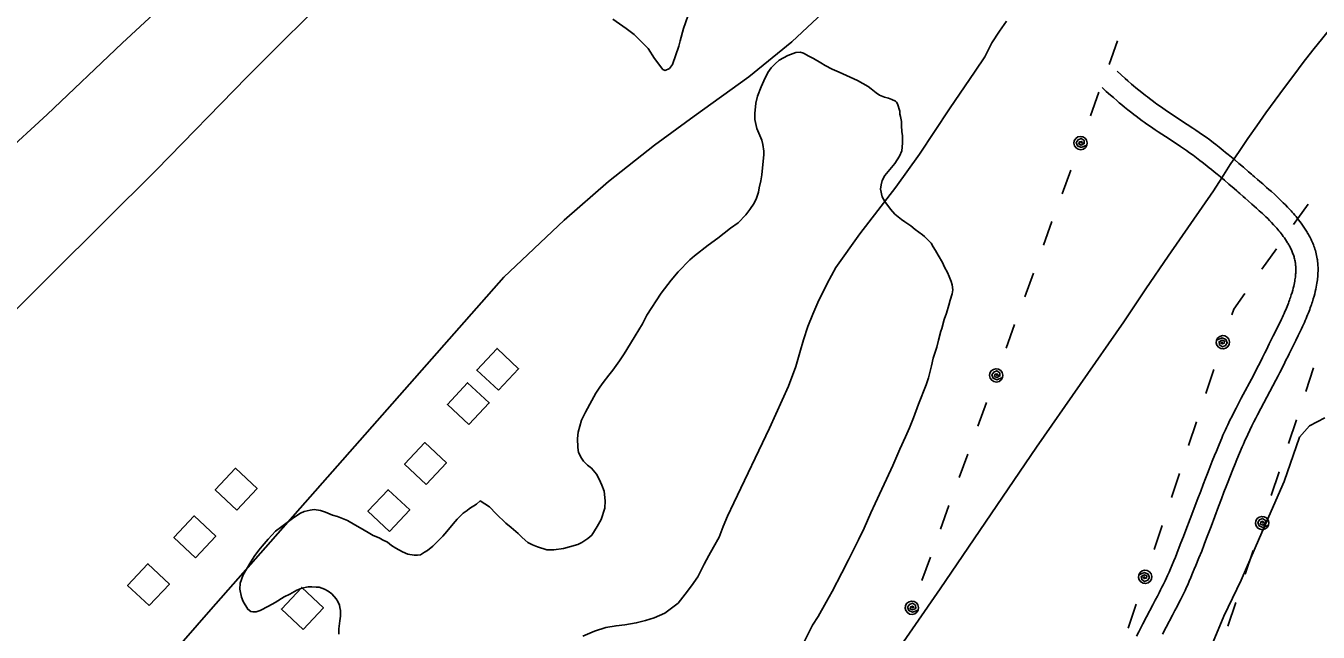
# Model space of a CAD drawing. Extents: x 3535183 to 3573198, y 534952 to 560562.
# Drawn here: x 3557675 to 3559421, y 554400 to 555219 of the extents above; entities that cross this region are included whole.
import ezdxf

# ---------------------------------------------------------------- set-up
doc = ezdxf.new("R2010")
doc.units = 0
for name, color, linetype in [('V-BLDG-OTLN', 7, 'Continuous'), ('V-DTCH-CNTR', 7, 'Continuous'), ('V-RAIL-TRAK', 7, 'Continuous'), ('V-ROAD-CNTR', 7, 'Continuous'), ('V-SITE-VEGE', 7, 'Continuous'), ('V-TOPO-SHOR', 7, 'Continuous'), ('V-UTIL-LINE', 7, 'Continuous')]:
    doc.layers.add(name, color=color, linetype=linetype)

msp = doc.modelspace()

# ---------------------------------------------------------------- linework, layer by layer
at = {"layer": 'V-BLDG-OTLN'}
for points in [[(3558313.3, 554726.8), (3558340.7, 554756), (3558311.5, 554783.4), (3558284.1, 554754.2)], [(3558273.6, 554680.5), (3558300.9, 554709.7), (3558271.8, 554737), (3558244.4, 554707.8)], [(3558215.8, 554599.7), (3558243.1, 554628.9), (3558214, 554656.2), (3558186.6, 554627.1)], [(3557959.9, 554565), (3557987.3, 554594.2), (3557958.1, 554621.6), (3557930.7, 554592.4)], [(3558166.1, 554536), (3558193.5, 554565.2), (3558164.3, 554592.5), (3558137, 554563.4)], [(3557904, 554500.5), (3557931.3, 554529.7), (3557902.1, 554557), (3557874.8, 554527.8)], [(3557841.4, 554435.9), (3557868.7, 554465.1), (3557839.6, 554492.4), (3557812.2, 554463.2)], [(3558049.4, 554403.8), (3558076.8, 554433), (3558047.6, 554460.4), (3558020.2, 554431.2)]]:
    msp.add_lwpolyline(points, close=True, dxfattribs=at)
at = {"layer": 'V-DTCH-CNTR'}
for points in [[(3556679.2, 554145.5), (3556797.6, 554254.7), (3556915.1, 554366.7), (3557016.3, 554461.6), (3557124.5, 554559.1), (3557256.9, 554684.4), (3557372.5, 554790.5), (3557482.7, 554893.2), (3557581.5, 554987.6), (3557703.4, 555099.6), (3557805, 555195.6), (3557938.5, 555320.1)], [(3555986.3, 553140.9), (3555987.6, 553142.7), (3556007.8, 553167.6), (3556041.7, 553209.3), (3556132, 553303), (3556225.4, 553397), (3556333.2, 553505.9), (3556433.3, 553605.8), (3556550, 553722.9), (3556677.7, 553849.3), (3556791.4, 553964), (3556875.8, 554051.8), (3556968.4, 554145.8), (3557082.9, 554262.5), (3557215, 554385.4), (3557325.5, 554497.4), (3557493.7, 554666.3), (3557606.2, 554781.4), (3557708.5, 554882.9), (3557851.4, 555024.5), (3557973.2, 555149.8), (3558100.1, 555276.2)]]:
    msp.add_lwpolyline(points, dxfattribs=at)
at = {"layer": 'V-RAIL-TRAK'}
for points in [[(3559454.2, 555235.6), (3559440.7, 555219.3), (3559427.3, 555202.8), (3559414.1, 555186.3), (3559401.1, 555169.6), (3559388.2, 555152.8), (3559375.5, 555135.8), (3559362.9, 555118.8), (3559350.5, 555101.6), (3559338.3, 555084.3), (3559326.2, 555066.9), (3559314.3, 555049.4), (3559302.5, 555031.8), (3559291, 555014), (3559279.6, 554996.2), (3559249, 554952.1), (3559218.6, 554908), (3559188.4, 554863.8), (3559158.4, 554819.4)], [(3559158.4, 554819.4), (3559040.5, 554650.2), (3558910.4, 554458.7), (3558764.8, 554248.5), (3558669.1, 554106.7)]]:
    msp.add_lwpolyline(points, dxfattribs=at)
at = {"layer": 'V-ROAD-CNTR'}
for points in [[(3556635.1, 552956.9), (3556742.9, 553079.7), (3556944.3, 553311.8), (3557112.5, 553502.4), (3557446.7, 553883.4), (3557924.7, 554430.5), (3558320.9, 554879.6), (3558402.2, 554956.6), (3558462.1, 555008.7), (3558524.4, 555058), (3558578, 555097.3), (3558652, 555150.1), (3558710, 555197.6), (3558827.8, 555308.4)], [(3559406.4, 554940.4), (3559405.5, 554941.8), (3559403.7, 554944.7), (3559401.9, 554947.4), (3559400.1, 554950), (3559398.3, 554952.5), (3559396.5, 554954.9), (3559394.8, 554957.2), (3559393, 554959.4), (3559391.3, 554961.5), (3559389.6, 554963.6), (3559387.9, 554965.5), (3559386.2, 554967.4), (3559384.6, 554969.2), (3559383, 554970.9), (3559379.9, 554974.2), (3559376.9, 554977.3), (3559374.1, 554980.1), (3559371.4, 554982.7), (3559368.9, 554985.2), (3559366.5, 554987.4), (3559362, 554991.6), (3559358.1, 554995.2), (3559354.6, 554998.3), (3559351.5, 555001), (3559346.3, 555005.6), (3559342.3, 555009), (3559339.4, 555011.5), (3559335.1, 555015.2), (3559333, 555017.1), (3559330.9, 555018.9), (3559327.1, 555022.1), (3559320.1, 555028.2), (3559314, 555033.4), (3559308.6, 555038), (3559303.9, 555041.9), (3559299.7, 555045.4), (3559296.1, 555048.3), (3559292.8, 555050.9), (3559287.2, 555055.4), (3559282.9, 555058.8), (3559279.6, 555061.3), (3559274.7, 555065), (3559269.7, 555068.6), (3559264.8, 555072.1), (3559260.3, 555075.3), (3559255.9, 555078.3), (3559251.9, 555081.1), (3559244.3, 555086.1), (3559231.2, 555094.7), (3559221.4, 555101.2), (3559217.8, 555103.6), (3559211.5, 555107.9), (3559206.9, 555111.1), (3559203.4, 555113.5), (3559200.9, 555115.4), (3559197.1, 555118.2), (3559193.3, 555121), (3559190.5, 555123.2), (3559187.8, 555125.2), (3559182.9, 555129.1), (3559178.7, 555132.5), (3559174.9, 555135.6), (3559171.7, 555138.3), (3559168.9, 555140.6), (3559164, 555144.9), (3559160.4, 555148), (3559155, 555152.9), (3559149.5, 555157.8)], [(3559380.7, 554925), (3559379.9, 554926.2), (3559378.5, 554928.4), (3559377.1, 554930.6), (3559375.6, 554932.7), (3559374.1, 554934.8), (3559372.7, 554936.8), (3559371.2, 554938.7), (3559369.7, 554940.6), (3559368.2, 554942.4), (3559366.7, 554944.1), (3559365.3, 554945.8), (3559363.8, 554947.4), (3559362.4, 554949), (3559361, 554950.5), (3559358.2, 554953.5), (3559355.6, 554956.2), (3559353, 554958.8), (3559350.5, 554961.2), (3559348.2, 554963.4), (3559346, 554965.5), (3559341.7, 554969.5), (3559338, 554972.9), (3559334.7, 554975.8), (3559331.7, 554978.4), (3559326.6, 554982.9), (3559322.7, 554986.3), (3559319.8, 554988.8), (3559315.5, 554992.5), (3559313.3, 554994.4), (3559311.2, 554996.3), (3559307.5, 554999.5), (3559300.6, 555005.4), (3559294.6, 555010.6), (3559289.3, 555015), (3559284.7, 555018.8), (3559280.7, 555022.2), (3559277.2, 555025), (3559274.1, 555027.5), (3559268.6, 555031.8), (3559264.5, 555035), (3559261.5, 555037.4), (3559256.8, 555040.9), (3559252.1, 555044.4), (3559247.5, 555047.7), (3559243.1, 555050.7), (3559239, 555053.5), (3559235.2, 555056.2), (3559227.8, 555061.1), (3559214.7, 555069.7), (3559204.8, 555076.2), (3559201.1, 555078.7), (3559194.6, 555083.1), (3559189.7, 555086.5), (3559186, 555089.1), (3559183.3, 555091.1), (3559179.2, 555094), (3559175.2, 555097.1), (3559172.2, 555099.4), (3559169.4, 555101.6), (3559164.2, 555105.6), (3559159.7, 555109.3), (3559155.8, 555112.5), (3559152.4, 555115.3), (3559149.4, 555117.8), (3559144.4, 555122.2), (3559140.5, 555125.6), (3559134.9, 555130.6), (3559129.3, 555135.7)], [(3559314.9, 554641.9), (3559318.6, 554650.5), (3559320.1, 554654.1), (3559321.6, 554657.5), (3559323.1, 554660.8), (3559324.6, 554664), (3559326.1, 554667.1), (3559329, 554673.1), (3559331.7, 554678.8), (3559334.4, 554684), (3559336.9, 554689), (3559339.3, 554693.6), (3559343.8, 554702.3), (3559360.1, 554732.9), (3559364.2, 554740.7), (3559367.3, 554746.5), (3559369.5, 554751), (3559372.9, 554757.6), (3559376.2, 554764.3), (3559378.1, 554768.3), (3559380, 554772.2), (3559381.9, 554776), (3559383.8, 554779.7), (3559385.6, 554783.3), (3559387.4, 554786.9), (3559391, 554794), (3559394.2, 554800.7), (3559397.3, 554807), (3559398.7, 554810), (3559400.1, 554813), (3559401.4, 554815.8), (3559402.6, 554818.6), (3559403.8, 554821.3), (3559404.9, 554823.9), (3559406, 554826.5), (3559407, 554828.9), (3559408, 554831.4), (3559408.9, 554833.7), (3559409.8, 554836), (3559410.6, 554838.2), (3559411.4, 554840.3), (3559412.1, 554842.4), (3559412.8, 554844.4), (3559413.4, 554846.5), (3559414.6, 554850.2), (3559415.6, 554853.8), (3559416.6, 554857.2), (3559417.3, 554860.4), (3559418, 554863.4), (3559418.6, 554866.2), (3559419.1, 554868.9), (3559419.5, 554871.4), (3559419.9, 554873.7), (3559420.2, 554875.9), (3559420.4, 554878), (3559420.6, 554879.9), (3559420.7, 554881.7), (3559420.9, 554883.4), (3559420.9, 554885.1), (3559421, 554888), (3559421, 554890.6), (3559421, 554893), (3559420.9, 554895), (3559420.8, 554896.7), (3559420.7, 554898.4), (3559420.4, 554901), (3559420.1, 554903), (3559419.9, 554904.6), (3559419.5, 554906.8), (3559419, 554909.1), (3559418.5, 554911.3), (3559418, 554913.5), (3559417.4, 554915.6), (3559416.8, 554917.7), (3559416.1, 554919.7), (3559415.4, 554921.6), (3559414.7, 554923.5), (3559413.9, 554925.4), (3559413.2, 554927.2), (3559412.4, 554929), (3559411.6, 554930.7), (3559410.7, 554932.4), (3559409.9, 554934.1), (3559409, 554935.7), (3559408.2, 554937.3), (3559407.3, 554938.8), (3559406.5, 554940.2)], [(3559287.3, 554653.6), (3559291, 554662.3), (3559292.6, 554666.1), (3559294.3, 554669.8), (3559295.9, 554673.3), (3559297.4, 554676.7), (3559299, 554680), (3559302, 554686.3), (3559304.9, 554692.1), (3559307.6, 554697.6), (3559310.2, 554702.7), (3559312.7, 554707.4), (3559317.3, 554716.3), (3559333.6, 554746.9), (3559337.6, 554754.6), (3559340.6, 554760.3), (3559342.8, 554764.5), (3559346, 554771), (3559349.2, 554777.5), (3559351.2, 554781.5), (3559353.2, 554785.5), (3559355.1, 554789.4), (3559357, 554793.2), (3559358.8, 554796.8), (3559360.6, 554800.4), (3559364.1, 554807.3), (3559367.3, 554813.8), (3559370.2, 554819.9), (3559371.5, 554822.7), (3559372.8, 554825.5), (3559374, 554828.1), (3559375.2, 554830.7), (3559376.3, 554833.2), (3559377.3, 554835.6), (3559378.3, 554838), (3559379.2, 554840.2), (3559380.1, 554842.4), (3559380.9, 554844.5), (3559381.7, 554846.5), (3559382.4, 554848.5), (3559383.1, 554850.3), (3559383.7, 554852.2), (3559384.3, 554853.9), (3559384.8, 554855.6), (3559385.9, 554858.9), (3559386.8, 554861.9), (3559387.5, 554864.7), (3559388.2, 554867.3), (3559388.7, 554869.8), (3559389.2, 554872), (3559389.6, 554874.1), (3559389.9, 554876.1), (3559390.2, 554877.9), (3559390.4, 554879.6), (3559390.6, 554881.1), (3559390.7, 554882.6), (3559390.8, 554883.9), (3559390.9, 554885.2), (3559391, 554886.3), (3559391, 554888.5), (3559391, 554890.4), (3559391, 554892), (3559390.9, 554893.4), (3559390.9, 554894.6), (3559390.8, 554895.6), (3559390.6, 554897.5), (3559390.4, 554898.9), (3559390.3, 554899.8), (3559390, 554901.3), (3559389.7, 554902.8), (3559389.4, 554904.3), (3559389, 554905.7), (3559388.6, 554907.2), (3559388.2, 554908.6), (3559387.7, 554909.9), (3559387.2, 554911.3), (3559386.7, 554912.6), (3559386.2, 554914), (3559385.6, 554915.3), (3559385.1, 554916.6), (3559384.5, 554917.8), (3559383.9, 554919.1), (3559383.2, 554920.3), (3559382.6, 554921.5), (3559382, 554922.7), (3559381.3, 554923.9), (3559380.6, 554925.1)], [(3559175.9, 554394.8), (3559178.8, 554400.6), (3559181.6, 554406.1), (3559184.2, 554411.2), (3559189.2, 554420.6), (3559197.9, 554437), (3559201.1, 554443.1), (3559203.9, 554448.5), (3559206.3, 554453.1), (3559208.3, 554457.2), (3559210.1, 554460.8), (3559211.6, 554463.9), (3559214.3, 554469.4), (3559216.2, 554473.5), (3559217.6, 554476.5), (3559219.7, 554481.2), (3559221.7, 554485.8), (3559223.9, 554491.2), (3559226.1, 554496.4), (3559228.2, 554501.5), (3559232.2, 554511.4), (3559235.8, 554520.7), (3559239.3, 554529.5), (3559242.4, 554537.7), (3559248.3, 554553.2), (3559258.6, 554580.5), (3559262.5, 554590.7), (3559265.9, 554599.7), (3559268.9, 554607.6), (3559271.6, 554614.4), (3559273.9, 554620.4), (3559278, 554630.9), (3559281.2, 554638.8), (3559283.6, 554644.7), (3559287.2, 554653.5)], [(3559210.8, 554397.3), (3559215.7, 554406.6), (3559224.4, 554423), (3559227.7, 554429.3), (3559230.5, 554434.7), (3559233, 554439.5), (3559235.1, 554443.8), (3559237, 554447.5), (3559238.6, 554450.8), (3559241.4, 554456.5), (3559243.4, 554460.9), (3559244.9, 554464.2), (3559247.1, 554469.1), (3559249.3, 554474.1), (3559251.6, 554479.6), (3559253.8, 554485), (3559256, 554490.2), (3559260, 554500.3), (3559263.8, 554509.7), (3559267.2, 554518.6), (3559270.4, 554527), (3559276.4, 554542.6), (3559286.7, 554569.9), (3559290.5, 554580.1), (3559293.9, 554589), (3559296.9, 554596.8), (3559299.5, 554603.6), (3559301.8, 554609.5), (3559305.9, 554619.8), (3559309, 554627.5), (3559311.4, 554633.3), (3559315, 554642)]]:
    msp.add_lwpolyline(points, dxfattribs=at)
at = {"layer": 'V-SITE-VEGE'}
for points in [[(3558569.5, 555232.5), (3558563.6, 555215.8), (3558558.8, 555199), (3558557, 555191.9), (3558548.7, 555166.8), (3558544.5, 555161.4), (3558538.6, 555159), (3558535.6, 555160.2), (3558524.2, 555175.1), (3558515.8, 555188.8), (3558508.6, 555196), (3558496.7, 555207.3), (3558485.9, 555215.7), (3558468, 555228.2)], [(3558183.9, 554508.5), (3558190.8, 554505.6), (3558199.6, 554504), (3558204.1, 554504), (3558208.1, 554504.4), (3558213.4, 554508.1), (3558217.4, 554510.5), (3558224.7, 554516.2), (3558229.9, 554521), (3558238.4, 554529.9), (3558243.6, 554536), (3558252.1, 554546.5), (3558257.4, 554552.6), (3558263, 554558.2), (3558265.8, 554560.7), (3558271.1, 554564.3), (3558274.3, 554567.2), (3558283.6, 554573.2), (3558288.8, 554577.3), (3558301.4, 554569.2), (3558310.3, 554559.9), (3558323.6, 554547.4), (3558330.5, 554541.4), (3558340.2, 554533.3), (3558345.5, 554528.1), (3558353.2, 554521.2), (3558359.6, 554518), (3558366.1, 554515.2), (3558379, 554511.5), (3558388.3, 554511.5), (3558401.2, 554513.2), (3558409.3, 554515.2), (3558420.6, 554518.4), (3558426.3, 554521.3), (3558434.4, 554526.5), (3558439.6, 554531), (3558446.9, 554542.7), (3558452.1, 554552.4), (3558457.3, 554567.8), (3558457.7, 554577.5), (3558456.1, 554590.4), (3558453.3, 554598.5), (3558449.6, 554606.6), (3558446, 554613.4), (3558439.1, 554621.5), (3558433.8, 554625.5), (3558428.2, 554631.2), (3558425.7, 554635.2), (3558421.7, 554642.9), (3558420.5, 554649.4), (3558420.1, 554661.5), (3558421.3, 554670.4), (3558425.7, 554686.5), (3558430.9, 554697.5), (3558439.4, 554713.2), (3558445, 554722.9), (3558450.3, 554731), (3558454.7, 554737.5), (3558462.4, 554747.2), (3558468, 554754.1), (3558476.9, 554766.6), (3558483.3, 554776.3), (3558491.8, 554790.1), (3558498.3, 554800.2), (3558507.9, 554816.7), (3558514, 554828.5), (3558533.3, 554858), (3558546.7, 554875.8), (3558556.3, 554886.7), (3558572.1, 554902.9), (3558578.5, 554908.6), (3558596.7, 554923.1), (3558610, 554932.4), (3558627, 554945.8), (3558637.5, 554953.1), (3558647.6, 554964), (3558653.2, 554970.9), (3558658.8, 554979.8), (3558662.1, 554986.2), (3558664.9, 554994.7), (3558665.7, 555000.4), (3558668.1, 555009.7), (3558669.3, 555017.8), (3558672.1, 555045.2), (3558672.1, 555050.1), (3558670.9, 555059), (3558669.2, 555064.6), (3558665.2, 555074.3), (3558662.4, 555080.4), (3558659.9, 555092.5), (3558659.9, 555101), (3558661.1, 555114.7), (3558663.5, 555124), (3558668.3, 555137), (3558672, 555145), (3558677.6, 555156), (3558682.1, 555162.4), (3558687.3, 555168.1), (3558692.9, 555172.9), (3558704.7, 555179), (3558715.2, 555183.1)], [(3558715.2, 555183.1), (3558721.2, 555183.5), (3558725.7, 555182.3), (3558732.9, 555178.2), (3558739.4, 555175), (3558749.1, 555169.4), (3558754.8, 555165.7), (3558764.5, 555160.5), (3558773.8, 555156.5), (3558798.8, 555145.2), (3558805.7, 555141.2), (3558813, 555137.1), (3558817, 555134.3), (3558823.9, 555128.7), (3558828.4, 555125.4), (3558835.2, 555123), (3558840.5, 555121.4), (3558844.9, 555119.8), (3558849.8, 555117.4), (3558851.4, 555116.2), (3558852.6, 555113.8), (3558855.9, 555104.1), (3558855.9, 555100), (3558856.7, 555096.8), (3558857.9, 555089.9), (3558858.3, 555084.7), (3558858.7, 555075.8), (3558859.5, 555070.9), (3558859.6, 555060.8), (3558858.4, 555050.3), (3558855.5, 555043), (3558849.1, 555033.3), (3558835.4, 555017.2), (3558832.1, 555010.3), (3558830.5, 555004.2), (3558829.7, 554998.6), (3558832.2, 554988.1), (3558835.4, 554982), (3558843.1, 554971.5), (3558849.2, 554964.7), (3558858.1, 554957.8), (3558862.5, 554954.6), (3558870.6, 554948.9), (3558876.7, 554944.1)], [(3558876.7, 554944.1), (3558886.4, 554936.8), (3558889.2, 554934.4), (3558898.1, 554925.5), (3558900.9, 554920.7), (3558904.2, 554915.8), (3558907.8, 554909.4), (3558913.5, 554899.7), (3558916.3, 554893.2), (3558920.4, 554886), (3558922.4, 554880.7), (3558925.2, 554873.8), (3558926.5, 554869.4), (3558927.3, 554862.5), (3558926.5, 554857.3), (3558923.7, 554848.4), (3558922.1, 554841.9), (3558918.8, 554831), (3558915.6, 554822.5), (3558912.4, 554810.4), (3558911.2, 554806.7), (3558908, 554794.6), (3558906, 554785.3), (3558901.1, 554770.4), (3558898.7, 554759.9), (3558894.7, 554743.7), (3558891.5, 554734), (3558881, 554708.1), (3558874.2, 554689.5), (3558868.9, 554676.2), (3558863.3, 554664.1), (3558856, 554647.1), (3558846.4, 554625.2), (3558837.9, 554606.7), (3558831.5, 554593.3), (3558822.6, 554573.9), (3558816.5, 554561.4), (3558807.7, 554540.4), (3558800, 554524.6), (3558786.3, 554497.9), (3558777.5, 554480.1), (3558764.2, 554455), (3558756.1, 554440.5), (3558745.6, 554421.1), (3558738, 554409.4), (3558727.1, 554387.9)], [(3558097.6, 554397.2), (3558097.9, 554404.5), (3558099.1, 554415.4), (3558099.9, 554421.5), (3558099.9, 554429.2), (3558099.1, 554433.2), (3558098.7, 554436.4), (3558096.3, 554441.7), (3558094.3, 554444.9), (3558088.2, 554451.8), (3558083.3, 554455.4), (3558078.1, 554458.2), (3558071.2, 554461), (3558067.2, 554461), (3558061.1, 554461.4), (3558056.3, 554461.4), (3558047.8, 554459.4), (3558040.9, 554456.6), (3558031.6, 554451.3), (3558024, 554447.6), (3558011.8, 554440), (3558002.6, 554435.1), (3557991.2, 554429.4), (3557986, 554427.4), (3557981.6, 554427.4), (3557978.7, 554427.8), (3557974.7, 554431), (3557968.2, 554441.5), (3557966.2, 554447.2), (3557963.7, 554458.1), (3557964.5, 554466.2), (3557968.2, 554477.5), (3557978.6, 554495.3), (3557983.1, 554502.1), (3557989.5, 554511), (3557994, 554516.3), (3558002, 554525.6), (3558012.1, 554536.5), (3558019, 554541.4), (3558036.7, 554555.1), (3558046, 554560.8), (3558050.9, 554563.2), (3558059, 554564.9), (3558064.2, 554565.7), (3558072.7, 554564.5), (3558079.6, 554562.1), (3558089.3, 554558), (3558095.7, 554556.4), (3558109.5, 554550.8), (3558119.2, 554545.1), (3558126.5, 554541.1), (3558137.4, 554534.7), (3558143.9, 554530.6), (3558152.3, 554527.4), (3558156.8, 554525), (3558163.3, 554521.8), (3558168.9, 554517.3), (3558174.6, 554513.7), (3558183.9, 554508.5)]]:
    msp.add_lwpolyline(points, dxfattribs=at)
at = {"layer": 'V-TOPO-SHOR'}
for points in [[(3558427.6, 554394.6), (3558443.2, 554401.6), (3558458.4, 554406.3), (3558472.4, 554408.7), (3558484.1, 554409.8), (3558499.7, 554412.6), (3558512.2, 554415.7), (3558523.9, 554419.2), (3558538.3, 554425.5), (3558556.2, 554439.1), (3558565.9, 554451.2), (3558574.1, 554462.6), (3558582.7, 554475), (3558591.2, 554491.8), (3558597.8, 554503.5), (3558604.1, 554514.8), (3558611.5, 554528.5), (3558617.3, 554542.9), (3558623.1, 554556.9), (3558631.7, 554574.9), (3558679.9, 554675.5), (3558705.6, 554732.4), (3558715.3, 554758.9), (3558720.8, 554777.7), (3558725.5, 554795.2), (3558731.3, 554812.8), (3558738.3, 554829.5), (3558744.9, 554845.5), (3558757.7, 554870.9), (3558769.4, 554892.7), (3558801.7, 554938), (3558850.4, 555001.1), (3558882.3, 555046), (3558922.8, 555106.9), (3558957.5, 555158), (3558970.7, 555177.5), (3558980.4, 555196.2), (3558990.6, 555211.8), (3558999.9, 555225.4)], [(3559293.6, 554421.6), (3559317, 554470.2), (3559342.1, 554527.3), (3559375.4, 554603.5), (3559396.1, 554663.4), (3559409.3, 554678.8), (3559419.9, 554684.1), (3559430.3, 554689.6)], [(3559089.4, 553898.9), (3559118.6, 553966.9), (3559145.5, 554045), (3559194.2, 554175.1), (3559243.7, 554301.3), (3559293.6, 554421.6)]]:
    msp.add_lwpolyline(points, dxfattribs=at)
at = {"layer": 'V-UTIL-LINE'}
for points in [[(3559150.2, 555199.1), (3559138.6, 555167.1)], [(3559125, 555129.5), (3559113.4, 555097.6)], [(3559100.1, 555060.9), (3559102.9, 555061.6), (3559101.1, 555063.1), (3559098.5, 555062.4), (3559097.8, 555059.5), (3559100.9, 555058.2), (3559105.2, 555060.1), (3559104.9, 555064.4), (3559100.9, 555067.2), (3559096.7, 555065.4), (3559094.3, 555061.7), (3559095.9, 555057.1), (3559100.9, 555055), (3559108.6, 555057.8), (3559109.1, 555061.3), (3559108.2, 555064.7), (3559106.2, 555067.6), (3559103.2, 555069.4), (3559099.7, 555069.9), (3559096.3, 555069.1), (3559093.5, 555067), (3559091.6, 555064), (3559091.1, 555060.5), (3559091.9, 555057.1), (3559094, 555054.3), (3559097, 555052.5), (3559100.5, 555051.9), (3559103.9, 555052.8), (3559106.7, 555054.8), (3559108.6, 555057.8)], [(3559086.8, 555024.2), (3559075.2, 554992.3)], [(3559387.9, 554950.7), (3559407.5, 554978.5)], [(3559061.5, 554954.7), (3559049.9, 554922.7)], [(3559345.3, 554890.3), (3559364.9, 554918)], [(3559036.3, 554885.1), (3559024.7, 554853.2)], [(3559304.7, 554828.7), (3559307.4, 554836.6), (3559322.2, 554857.6)], [(3559011, 554815.6), (3558999.4, 554783.6)], [(3559292.5, 554791.7), (3559289.7, 554790.9), (3559291.5, 554789.4), (3559294.1, 554790.3), (3559294.7, 554793.1), (3559291.6, 554794.4), (3559287.3, 554792.4), (3559287.8, 554788.1), (3559291.8, 554785.4), (3559296, 554787.3), (3559298.3, 554791.1), (3559296.6, 554795.6), (3559291.5, 554797.6), (3559283.9, 554794.5), (3559283.5, 554791), (3559284.4, 554787.7), (3559286.6, 554784.9), (3559289.6, 554783.1), (3559293.1, 554782.7), (3559296.5, 554783.6), (3559299.3, 554785.8), (3559301, 554788.9), (3559301.4, 554792.3), (3559300.5, 554795.7), (3559298.4, 554798.5), (3559295.3, 554800.2), (3559291.8, 554800.7), (3559288.4, 554799.7), (3559285.7, 554797.6), (3559283.9, 554794.5)], [(3558986.1, 554747), (3558988.9, 554747.7), (3558987.1, 554749.2), (3558984.5, 554748.4), (3558983.8, 554745.6), (3558986.9, 554744.3), (3558991.2, 554746.2), (3558990.9, 554750.4), (3558986.9, 554753.2), (3558982.7, 554751.5), (3558980.3, 554747.7), (3558981.9, 554743.2), (3558987, 554741), (3558994.6, 554743.9), (3558995.1, 554747.4), (3558994.3, 554750.8), (3558992.2, 554753.6), (3558989.2, 554755.4), (3558985.7, 554756), (3558982.3, 554755.1), (3558979.5, 554753), (3558977.7, 554750), (3558977.1, 554746.6), (3558978, 554743.1), (3558980.1, 554740.3), (3558983.1, 554738.5), (3558986.5, 554738), (3558989.9, 554738.8), (3558992.8, 554740.9), (3558994.6, 554743.9)], [(3559269.5, 554722.4), (3559280.2, 554754.7)], [(3559415.1, 554757.3), (3559404.4, 554725)], [(3558972.8, 554710.3), (3558961.2, 554678.3)], [(3559246.2, 554652.2), (3559256.9, 554684.4)], [(3559391.8, 554687), (3559381.1, 554654.8)], [(3558947.6, 554640.7), (3558936, 554608.8)], [(3559222.9, 554581.9), (3559233.6, 554614.2)], [(3559368.5, 554616.8), (3559357.8, 554584.5)], [(3558922.3, 554571.2), (3558910.7, 554539.2)], [(3559345.6, 554547.5), (3559348.3, 554548.3), (3559346.5, 554549.8), (3559343.9, 554548.9), (3559343.3, 554546.1), (3559346.4, 554544.8), (3559350.7, 554546.8), (3559350.2, 554551.1), (3559346.2, 554553.8), (3559342, 554551.9), (3559339.7, 554548.1), (3559341.4, 554543.6), (3559346.6, 554541.6), (3559354.1, 554544.7), (3559354.5, 554548.2), (3559353.6, 554551.5), (3559351.4, 554554.3), (3559348.4, 554556), (3559344.9, 554556.5), (3559341.5, 554555.6), (3559338.7, 554553.4), (3559337, 554550.3), (3559336.6, 554546.9), (3559337.5, 554543.5), (3559339.7, 554540.7), (3559342.7, 554539), (3559346.2, 554538.5), (3559349.6, 554539.5), (3559352.4, 554541.6), (3559354.1, 554544.7)], [(3559199.6, 554511.7), (3559210.3, 554544)], [(3558897.1, 554501.6), (3558885.5, 554469.7)], [(3559333.3, 554510.5), (3559322.6, 554478.2)], [(3559187.4, 554474.7), (3559184.6, 554473.9), (3559186.4, 554472.4), (3559189, 554473.2), (3559189.6, 554476.1), (3559186.5, 554477.3), (3559182.2, 554475.3), (3559182.7, 554471.1), (3559186.7, 554468.4), (3559190.9, 554470.2), (3559193.2, 554474.1), (3559191.5, 554478.6), (3559186.4, 554480.6), (3559178.8, 554477.5), (3559178.4, 554474), (3559179.3, 554470.6), (3559181.5, 554467.9), (3559184.5, 554466.1), (3559188, 554465.7), (3559191.4, 554466.6), (3559194.2, 554468.8), (3559195.9, 554471.8), (3559196.3, 554475.3), (3559195.4, 554478.7), (3559193.2, 554481.5), (3559190.2, 554483.2), (3559186.7, 554483.6), (3559183.3, 554482.7), (3559180.5, 554480.5), (3559178.8, 554477.5)], [(3558872.2, 554433), (3558874.9, 554433.7), (3558873.2, 554435.2), (3558870.5, 554434.5), (3558869.8, 554431.6), (3558873, 554430.3), (3558877.3, 554432.2), (3558876.9, 554436.5), (3558873, 554439.3), (3558868.7, 554437.5), (3558866.3, 554433.8), (3558867.9, 554429.2), (3558873, 554427), (3558880.6, 554429.9), (3558881.2, 554433.4), (3558880.3, 554436.8), (3558878.2, 554439.6), (3558875.2, 554441.5), (3558871.8, 554442), (3558868.4, 554441.2), (3558865.5, 554439.1), (3558863.7, 554436.1), (3558863.2, 554432.6), (3558864, 554429.2), (3558866.1, 554426.4), (3558869.1, 554424.5), (3558872.6, 554424), (3558876, 554424.9), (3558878.8, 554426.9), (3558880.6, 554429.9)], [(3559164.4, 554405.4), (3559175.1, 554437.7)], [(3559310, 554440.2), (3559299.3, 554408)]]:
    msp.add_lwpolyline(points, dxfattribs=at)

doc.saveas('drawing.dxf')
